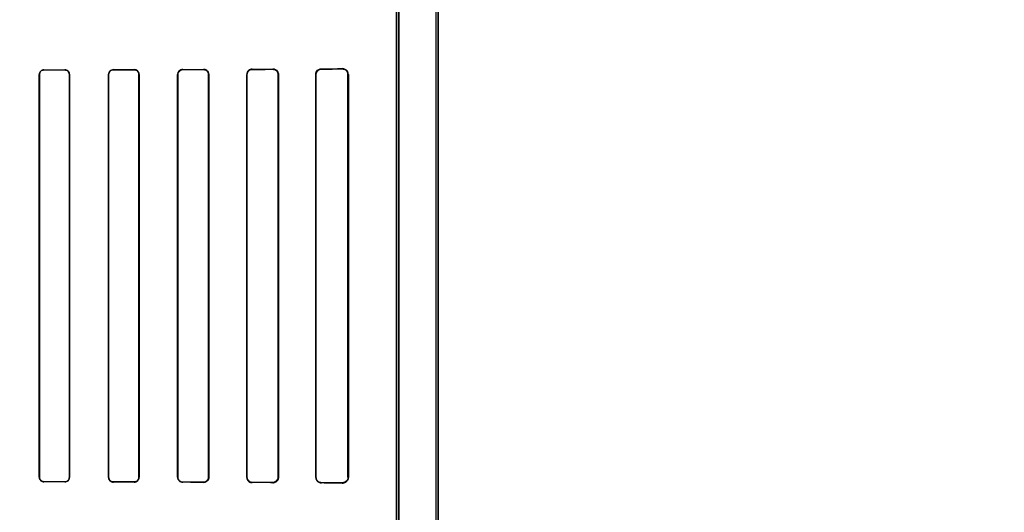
# Model space of a CAD drawing. Header units: millimetres. Extents: x 0 to 297, y 0 to 210.
# Tile 358 of 438: x 242.56 to 242.986, y 157.672 to 157.885. Entities that reach past the tile are written whole.
import ezdxf

# ---------------------------------------------------------------- set-up
doc = ezdxf.new("R2010")
doc.units = ezdxf.units.MM
doc.header["$LTSCALE"] = 16.335
doc.layers.get('0').update_dxf_attribs({"linetype": 'CONTINUOUS'})
for name, color, linetype in [('AXES_REF', 7, 'CONTINUOUS'), ('INTFCLR_1', 7, 'CONTINUOUS'), ('INTFCLR_72935', 7, 'CONTINUOUS')]:
    doc.layers.add(name, color=color, linetype=linetype)

msp = doc.modelspace()

# ---------------------------------------------------------------- linework, layer by layer
at = {"color": 7, "linetype": 'Continuous'}
for radius in [5.8175, 5.817, 5.77975]:
    msp.add_circle((241.49791, 154.83398), radius, dxfattribs=at)
msp.add_arc((241.49791, 154.83398), 5.76, 278.277129, 261.722871, dxfattribs=at)
at = {"layer": 'AXES_REF', "color": 9, "linetype": 'Continuous'}
msp.add_circle((241.49791, 154.83398), 3.55715, dxfattribs=at)
at = {"layer": 'AXES_REF', "color": 7, "linetype": 'Continuous'}
msp.add_arc((241.49791, 154.83398), 5.892, 113.082666, 66.917334, dxfattribs=at)
at = {"layer": 'AXES_REF', "color": 9, "linetype": 'Continuous'}
msp.add_arc((241.49791, 154.83398), 5.30671, 94.41181, 85.58819, dxfattribs=at)
at = {"layer": 'INTFCLR_1', "color": 6, "linetype": 'Continuous'}
for p, q in [((242.73995, 158.53598), (242.73995, 156.93397)), ((242.74101, 158.53597), (242.74101, 156.93397)), ((242.72301, 157.97652), (242.72301, 157.25342)), ((242.72407, 157.25342), (242.72407, 157.97652)), ((242.56852, 157.86097), (242.56852, 157.68697)), ((242.56859, 157.86097), (242.56859, 157.68697)), ((242.58159, 157.68697), (242.58159, 157.86097)), ((242.58167, 157.68697), (242.58167, 157.86097)), ((242.59845, 157.86097), (242.59845, 157.68697)), ((242.59853, 157.86097), (242.59853, 157.68697)), ((242.61166, 157.68697), (242.61166, 157.86097)), ((242.61174, 157.68697), (242.61174, 157.86097)), ((242.62836, 157.86097), (242.62836, 157.68697)), ((242.62845, 157.86097), (242.62845, 157.68697)), ((242.64175, 157.68697), (242.64175, 157.86097)), ((242.64184, 157.68697), (242.64184, 157.86097)), ((242.65824, 157.86097), (242.65824, 157.68697)), ((242.65834, 157.86097), (242.65834, 157.68697)), ((242.67187, 157.68697), (242.67187, 157.86097)), ((242.67198, 157.68697), (242.67198, 157.86097)), ((242.68808, 157.86097), (242.68808, 157.68697)), ((242.6882, 157.86097), (242.6882, 157.68697)), ((242.70203, 157.68697), (242.70203, 157.86097)), ((242.70219, 157.68697), (242.70219, 157.86097))]:
    msp.add_line(p, q, dxfattribs=at)
at = {"layer": 'INTFCLR_1', "color": 9, "linetype": 'Continuous'}
for p, q in [((242.57058, 157.86296), (242.57058, 157.86303)), ((242.57958, 157.86305), (242.57958, 157.86298)), ((242.60058, 157.86303), (242.60058, 157.8631)), ((242.60958, 157.86313), (242.60958, 157.86305)), ((242.63058, 157.86311), (242.63058, 157.86319)), ((242.63958, 157.86323), (242.63958, 157.86314)), ((242.66058, 157.86321), (242.66058, 157.86332)), ((242.66958, 157.86336), (242.66958, 157.86325)), ((242.69058, 157.86336), (242.69058, 157.86349)), ((242.69958, 157.86356), (242.69958, 157.86341)), ((242.56852, 157.86097), (242.56859, 157.86097)), ((242.58159, 157.86097), (242.58167, 157.86097)), ((242.59845, 157.86097), (242.59853, 157.86097)), ((242.61166, 157.86097), (242.61174, 157.86097)), ((242.62836, 157.86097), (242.62845, 157.86097)), ((242.64175, 157.86097), (242.64184, 157.86097)), ((242.65824, 157.86097), (242.65834, 157.86097)), ((242.67187, 157.86097), (242.67198, 157.86097)), ((242.68808, 157.86097), (242.6882, 157.86097)), ((242.70203, 157.86097), (242.70219, 157.86097)), ((242.56859, 157.68697), (242.56852, 157.68697)), ((242.57058, 157.68491), (242.57058, 157.68498)), ((242.57958, 157.68496), (242.57958, 157.68489)), ((242.58167, 157.68697), (242.58159, 157.68697)), ((242.59853, 157.68697), (242.59845, 157.68697)), ((242.60058, 157.68484), (242.60058, 157.68491)), ((242.60958, 157.68489), (242.60958, 157.68481)), ((242.61174, 157.68697), (242.61166, 157.68697)), ((242.62845, 157.68697), (242.62836, 157.68697)), ((242.63058, 157.68474), (242.63058, 157.68483)), ((242.63958, 157.6848), (242.63958, 157.68471)), ((242.64184, 157.68697), (242.64175, 157.68697)), ((242.65834, 157.68697), (242.65824, 157.68697)), ((242.66058, 157.68462), (242.66058, 157.68472)), ((242.66958, 157.68469), (242.66958, 157.68458)), ((242.67198, 157.68697), (242.67187, 157.68697)), ((242.6882, 157.68697), (242.68808, 157.68697)), ((242.69058, 157.68445), (242.69058, 157.68458)), ((242.69958, 157.68453), (242.69958, 157.68438)), ((242.70219, 157.68697), (242.70203, 157.68697))]:
    msp.add_line(p, q, dxfattribs=at)
at = {"layer": 'INTFCLR_1', "color": 7, "linetype": 'Continuous'}
for points in [[(242.67031, 157.86314), (242.67023, 157.86316), (242.67016, 157.86318), (242.67008, 157.8632), (242.67, 157.86322), (242.66992, 157.86323), (242.66984, 157.86324), (242.66975, 157.86325), (242.66967, 157.86325), (242.66958, 157.86325)], [(242.64033, 157.68484), (242.64025, 157.68481), (242.64017, 157.68479), (242.64009, 157.68477), (242.64001, 157.68475), (242.63993, 157.68474), (242.63984, 157.68473), (242.63975, 157.68472), (242.63967, 157.68471), (242.63958, 157.68471)], [(242.66958, 157.68469), (242.66966, 157.68469), (242.66974, 157.68469), (242.66983, 157.6847), (242.66991, 157.68471), (242.66999, 157.68472), (242.67008, 157.68474), (242.67016, 157.68476), (242.67024, 157.68478), (242.67031, 157.6848)]]:
    msp.add_lwpolyline(points, dxfattribs=at)
at = {"layer": 'INTFCLR_1', "color": 6, "linetype": 'Continuous'}
for centre, major_axis, start_param, end_param in [((242.41008, 157.86397), (0.31293, 0), -1.032246, -0.998394), ((242.41008, 157.86397), (0.33093, 0), -1.064439, -1.033062), ((242.41008, 157.86397), (0.31293, 0), -0.9163, -0.879521), ((242.41008, 157.86397), (0.33093, 0), -0.9574, -0.923735), ((242.41008, 157.86397), (0.31293, 0), -0.788898, -0.747504), ((242.41008, 157.86397), (0.33093, 0), -0.841558, -0.804464), ((242.41008, 157.86397), (0.31293, 0), -0.642675, -0.593022), ((242.41008, 157.86397), (0.33093, 0), -0.712156, -0.66947), ((242.41008, 157.86397), (0.31293, 0), -0.4593, -0.389436), ((242.41008, 157.86397), (0.33093, 0), -0.559335, -0.505765), ((242.41008, 157.68397), (0.33093, 0), 1.033062, 1.064439), ((242.41008, 157.68397), (0.31293, 0), 0.998394, 1.032246), ((242.41008, 157.68397), (0.33093, 0), 0.923735, 0.9574), ((242.41008, 157.68397), (0.31293, 0), 0.879521, 0.9163), ((242.41008, 157.68397), (0.33093, 0), 0.804464, 0.841558), ((242.41008, 157.68397), (0.31293, 0), 0.747504, 0.788898), ((242.41008, 157.68397), (0.33093, 0), 0.66947, 0.712156), ((242.41008, 157.68397), (0.31293, 0), 0.593022, 0.642675), ((242.41008, 157.68397), (0.33093, 0), 0.505765, 0.559335), ((242.41008, 157.68397), (0.31293, 0), 0.389436, 0.4593)]:
    msp.add_ellipse(centre, major_axis=major_axis, ratio=0.003491, start_param=start_param, end_param=end_param, dxfattribs=at)
for points, knots in [([(242.57058, 157.86303), (242.57008, 157.86303), (242.56899, 157.86262), (242.56852, 157.86152), (242.56852, 157.86097)], [0, 0, 0, 0, 0.473342, 1, 1, 1, 1]), ([(242.57058, 157.86296), (242.57005, 157.86296), (242.56899, 157.8625), (242.56859, 157.86145), (242.56859, 157.86097)], [0, 0, 0, 0, 0.523665, 1, 1, 1, 1]), ([(242.58167, 157.86097), (242.58167, 157.86152), (242.58119, 157.86264), (242.58009, 157.86305), (242.57958, 157.86305)], [0, 0, 0, 0, 0.521857, 1, 1, 1, 1]), ([(242.58159, 157.86097), (242.58159, 157.86151), (242.58113, 157.86258), (242.58006, 157.86298), (242.57958, 157.86298)], [0, 0, 0, 0, 0.525899, 1, 1, 1, 1]), ([(242.60058, 157.8631), (242.60005, 157.8631), (242.59892, 157.86266), (242.59845, 157.86153), (242.59845, 157.86097)], [0, 0, 0, 0, 0.486438, 1, 1, 1, 1]), ([(242.60058, 157.86303), (242.60007, 157.86302), (242.59899, 157.86261), (242.59853, 157.86151), (242.59853, 157.86097)], [0, 0, 0, 0, 0.481492, 1, 1, 1, 1]), ([(242.61174, 157.86097), (242.61174, 157.86142), (242.6114, 157.86254), (242.61023, 157.86313), (242.60958, 157.86313)], [0, 0, 0, 0, 0.405293, 1, 1, 1, 1]), ([(242.61166, 157.86097), (242.61166, 157.86151), (242.6112, 157.86262), (242.6101, 157.86305), (242.60958, 157.86305)], [0, 0, 0, 0, 0.512318, 1, 1, 1, 1]), ([(242.63058, 157.86319), (242.63, 157.86319), (242.62882, 157.86271), (242.62836, 157.86153), (242.62836, 157.86097)], [0, 0, 0, 0, 0.507763, 1, 1, 1, 1]), ([(242.63058, 157.86311), (242.63007, 157.86311), (242.62894, 157.86269), (242.62845, 157.86155), (242.62845, 157.86097)], [0, 0, 0, 0, 0.468166, 1, 1, 1, 1]), ([(242.64184, 157.86097), (242.64184, 157.86146), (242.64146, 157.86265), (242.64024, 157.86323), (242.63958, 157.86323)], [0, 0, 0, 0, 0.427007, 1, 1, 1, 1]), ([(242.64175, 157.86097), (242.64175, 157.86152), (242.6413, 157.86267), (242.64014, 157.86314), (242.63958, 157.86314)], [0, 0, 0, 0, 0.493347, 1, 1, 1, 1]), ([(242.66058, 157.86332), (242.66007, 157.86331), (242.65885, 157.86291), (242.65824, 157.86165), (242.65824, 157.86097)], [0, 0, 0, 0, 0.425931, 1, 1, 1, 1]), ([(242.66058, 157.86321), (242.66011, 157.86321), (242.65894, 157.86285), (242.65834, 157.86164), (242.65834, 157.86097)], [0, 0, 0, 0, 0.411238, 1, 1, 1, 1]), ([(242.67198, 157.86097), (242.67198, 157.86144), (242.67162, 157.86269), (242.67032, 157.86336), (242.66958, 157.86336)], [0, 0, 0, 0, 0.389879, 1, 1, 1, 1]), ([(242.68808, 157.86097), (242.68808, 157.86146), (242.68845, 157.86276), (242.6898, 157.86348), (242.69058, 157.86349)], [0, 0, 0, 0, 0.386723, 1, 1, 1, 1]), ([(242.69058, 157.86336), (242.69011, 157.86335), (242.68888, 157.863), (242.6882, 157.86171), (242.6882, 157.86097)], [0, 0, 0, 0, 0.38412, 1, 1, 1, 1]), ([(242.70219, 157.86097), (242.70219, 157.86146), (242.70182, 157.86281), (242.70041, 157.86356), (242.69958, 157.86356)], [0, 0, 0, 0, 0.371921, 1, 1, 1, 1]), ([(242.70203, 157.86097), (242.70203, 157.86142), (242.7017, 157.86269), (242.70037, 157.86342), (242.69958, 157.86341)], [0, 0, 0, 0, 0.365139, 1, 1, 1, 1]), ([(242.56852, 157.68697), (242.56852, 157.68642), (242.56899, 157.68532), (242.57008, 157.68491), (242.57058, 157.68491)], [0, 0, 0, 0, 0.527315, 1, 1, 1, 1]), ([(242.56859, 157.68697), (242.56859, 157.68643), (242.56905, 157.68537), (242.5701, 157.68498), (242.57058, 157.68498)], [0, 0, 0, 0, 0.53053, 1, 1, 1, 1]), ([(242.57958, 157.68496), (242.58006, 157.68496), (242.58113, 157.68536), (242.58159, 157.68643), (242.58159, 157.68697)], [0, 0, 0, 0, 0.47417, 1, 1, 1, 1]), ([(242.57958, 157.68489), (242.58009, 157.68489), (242.58119, 157.6853), (242.58167, 157.68641), (242.58167, 157.68697)], [0, 0, 0, 0, 0.477914, 1, 1, 1, 1]), ([(242.59845, 157.68697), (242.59845, 157.68652), (242.5988, 157.68541), (242.59994, 157.68484), (242.60058, 157.68484)], [0, 0, 0, 0, 0.412853, 1, 1, 1, 1]), ([(242.59853, 157.68697), (242.59853, 157.68643), (242.59899, 157.68533), (242.60007, 157.68492), (242.60058, 157.68491)], [0, 0, 0, 0, 0.518695, 1, 1, 1, 1]), ([(242.60958, 157.68489), (242.6101, 157.68489), (242.6112, 157.68532), (242.61166, 157.68642), (242.61166, 157.68697)], [0, 0, 0, 0, 0.486809, 1, 1, 1, 1]), ([(242.60958, 157.68481), (242.61012, 157.68481), (242.61127, 157.68526), (242.61174, 157.68641), (242.61174, 157.68697)], [0, 0, 0, 0, 0.492785, 1, 1, 1, 1]), ([(242.62836, 157.68697), (242.62836, 157.68641), (242.62883, 157.68523), (242.63001, 157.68475), (242.63058, 157.68474)], [0, 0, 0, 0, 0.493956, 1, 1, 1, 1]), ([(242.62845, 157.68697), (242.62845, 157.68642), (242.6289, 157.68529), (242.63004, 157.68483), (242.63058, 157.68483)], [0, 0, 0, 0, 0.502704, 1, 1, 1, 1]), ([(242.63958, 157.6848), (242.64014, 157.6848), (242.6413, 157.68527), (242.64175, 157.68642), (242.64175, 157.68697)], [0, 0, 0, 0, 0.507362, 1, 1, 1, 1]), ([(242.65824, 157.68697), (242.65824, 157.68648), (242.65862, 157.68526), (242.65988, 157.68463), (242.66058, 157.68462)], [0, 0, 0, 0, 0.408903, 1, 1, 1, 1]), ([(242.65834, 157.68697), (242.65834, 157.68649), (242.65872, 157.68531), (242.65992, 157.68473), (242.66058, 157.68472)], [0, 0, 0, 0, 0.42371, 1, 1, 1, 1]), ([(242.66958, 157.68458), (242.67004, 157.68458), (242.67129, 157.68492), (242.67198, 157.68622), (242.67198, 157.68697)], [0, 0, 0, 0, 0.380109, 1, 1, 1, 1]), ([(242.68808, 157.68697), (242.68808, 157.68648), (242.68845, 157.68518), (242.6898, 157.68446), (242.69058, 157.68445)], [0, 0, 0, 0, 0.386747, 1, 1, 1, 1]), ([(242.6882, 157.68697), (242.6882, 157.6865), (242.68856, 157.68526), (242.68984, 157.68459), (242.69058, 157.68458)], [0, 0, 0, 0, 0.387786, 1, 1, 1, 1]), ([(242.69958, 157.68438), (242.70008, 157.68438), (242.70144, 157.68475), (242.70219, 157.68616), (242.70219, 157.68697)], [0, 0, 0, 0, 0.383559, 1, 1, 1, 1]), ([(242.70203, 157.68697), (242.70203, 157.68652), (242.7017, 157.68525), (242.70037, 157.68452), (242.69958, 157.68453)], [0, 0, 0, 0, 0.364979, 1, 1, 1, 1])]:
    msp.add_open_spline(points, degree=3, knots=knots, dxfattribs=at)
at = {"layer": 'INTFCLR_1', "color": 7, "linetype": 'Continuous'}
for points, knots in [([(242.67187, 157.86097), (242.67187, 157.86148), (242.67147, 157.86269), (242.67024, 157.86324), (242.66958, 157.86325)], [0, 0, 0, 0, 0.4352, 1, 1, 1, 1]), ([(242.63958, 157.68471), (242.64004, 157.68472), (242.64122, 157.68506), (242.64185, 157.68628), (242.64184, 157.68697)], [0, 0, 0, 0, 0.401574, 1, 1, 1, 1]), ([(242.66958, 157.68469), (242.67013, 157.68469), (242.67134, 157.68512), (242.67188, 157.68635), (242.67187, 157.68697)], [0, 0, 0, 0, 0.470754, 1, 1, 1, 1])]:
    msp.add_open_spline(points, degree=3, knots=knots, dxfattribs=at)
for points in [[(242.67187, 157.86097), (242.67187, 157.8615), (242.67182, 157.86229), (242.67133, 157.86245)], [(242.64184, 157.68697), (242.64184, 157.68645), (242.6418, 157.68568), (242.64131, 157.68552)], [(242.67031, 157.6848), (242.6708, 157.68497), (242.67153, 157.68525), (242.67153, 157.68577)]]:
    msp.add_open_spline(points, degree=3, dxfattribs=at)
at = {"layer": 'INTFCLR_72935', "color": 6, "linetype": 'Continuous'}
for p, q in [((242.73995, 158.53599), (242.73995, 156.93397)), ((242.74101, 156.93397), (242.74101, 158.53597)), ((242.72301, 157.25166), (242.72301, 157.97828)), ((242.72407, 157.97936), (242.72407, 157.25058)), ((242.56852, 157.68697), (242.56852, 157.86097)), ((242.56859, 157.68697), (242.56859, 157.86097)), ((242.58159, 157.86097), (242.58159, 157.68697)), ((242.58167, 157.86097), (242.58167, 157.68697)), ((242.59845, 157.68697), (242.59845, 157.86097)), ((242.59853, 157.68697), (242.59853, 157.86097)), ((242.61166, 157.86097), (242.61166, 157.68697)), ((242.61174, 157.86097), (242.61174, 157.68697)), ((242.62836, 157.68697), (242.62836, 157.86097)), ((242.62845, 157.68697), (242.62845, 157.86097)), ((242.64175, 157.86097), (242.64175, 157.68697)), ((242.64184, 157.86097), (242.64184, 157.68697)), ((242.65824, 157.68697), (242.65824, 157.86097)), ((242.65834, 157.68697), (242.65834, 157.86097)), ((242.67187, 157.86097), (242.67187, 157.68697)), ((242.67198, 157.86097), (242.67198, 157.68697)), ((242.68808, 157.68697), (242.68808, 157.86097)), ((242.6882, 157.68697), (242.6882, 157.86097)), ((242.70203, 157.86097), (242.70203, 157.68697)), ((242.70219, 157.86097), (242.70219, 157.68697))]:
    msp.add_line(p, q, dxfattribs=at)
at = {"layer": 'INTFCLR_72935', "color": 9, "linetype": 'Continuous'}
for p, q in [((242.57058, 157.86303), (242.57058, 157.86296)), ((242.57958, 157.86298), (242.57958, 157.86305)), ((242.60058, 157.8631), (242.60058, 157.86303)), ((242.60958, 157.86305), (242.60958, 157.86313)), ((242.63058, 157.86319), (242.63058, 157.86311)), ((242.63958, 157.86314), (242.63958, 157.86323)), ((242.66058, 157.86332), (242.66058, 157.86321)), ((242.66958, 157.86325), (242.66958, 157.86336)), ((242.69058, 157.86349), (242.69058, 157.86336)), ((242.69958, 157.86341), (242.69958, 157.86356)), ((242.56859, 157.86097), (242.56852, 157.86097)), ((242.58167, 157.86097), (242.58159, 157.86097)), ((242.59853, 157.86097), (242.59845, 157.86097)), ((242.61174, 157.86097), (242.61166, 157.86097)), ((242.62845, 157.86097), (242.62836, 157.86097)), ((242.64184, 157.86097), (242.64175, 157.86097)), ((242.65834, 157.86097), (242.65824, 157.86097)), ((242.67198, 157.86097), (242.67187, 157.86097)), ((242.6882, 157.86097), (242.68808, 157.86097)), ((242.70219, 157.86097), (242.70203, 157.86097)), ((242.56852, 157.68697), (242.56859, 157.68697)), ((242.57058, 157.68498), (242.57058, 157.68491)), ((242.57958, 157.68489), (242.57958, 157.68496)), ((242.58159, 157.68697), (242.58167, 157.68697)), ((242.59845, 157.68697), (242.59853, 157.68697)), ((242.60058, 157.68491), (242.60058, 157.68484)), ((242.60958, 157.68481), (242.60958, 157.68489)), ((242.61166, 157.68697), (242.61174, 157.68697)), ((242.62836, 157.68697), (242.62845, 157.68697)), ((242.63058, 157.68483), (242.63058, 157.68474)), ((242.63958, 157.68471), (242.63958, 157.6848)), ((242.64175, 157.68697), (242.64184, 157.68697)), ((242.65824, 157.68697), (242.65834, 157.68697)), ((242.66058, 157.68472), (242.66058, 157.68462)), ((242.66958, 157.68458), (242.66958, 157.68469)), ((242.67187, 157.68697), (242.67198, 157.68697)), ((242.68808, 157.68697), (242.6882, 157.68697)), ((242.69058, 157.68458), (242.69058, 157.68445)), ((242.69958, 157.68438), (242.69958, 157.68453)), ((242.70203, 157.68697), (242.70219, 157.68697))]:
    msp.add_line(p, q, dxfattribs=at)
at = {"layer": 'INTFCLR_72935', "color": 7, "linetype": 'Continuous'}
for p, q in [((242.69958, 157.86341), (242.70031, 157.8633)), ((242.70031, 157.68464), (242.69958, 157.68453))]:
    msp.add_line(p, q, dxfattribs=at)
for points in [[(242.64033, 157.8631), (242.64025, 157.86313), (242.64017, 157.86315), (242.64009, 157.86317), (242.64001, 157.86319), (242.63993, 157.8632), (242.63984, 157.86321), (242.63975, 157.86322), (242.63967, 157.86323), (242.63958, 157.86323)], [(242.67032, 157.86324), (242.67025, 157.86327), (242.67017, 157.86329), (242.6701, 157.86331), (242.67002, 157.86332), (242.66993, 157.86333), (242.66985, 157.86335), (242.66976, 157.86335), (242.66967, 157.86336), (242.66958, 157.86336)], [(242.66958, 157.86325), (242.66966, 157.86325), (242.66974, 157.86325), (242.66983, 157.86324), (242.66991, 157.86323), (242.66999, 157.86322), (242.67008, 157.8632), (242.67016, 157.86318), (242.67024, 157.86316), (242.67031, 157.86314)], [(242.67031, 157.6848), (242.67023, 157.68478), (242.67016, 157.68476), (242.67008, 157.68474), (242.67, 157.68472), (242.66992, 157.68471), (242.66984, 157.6847), (242.66975, 157.68469), (242.66967, 157.68469), (242.66958, 157.68469)], [(242.66958, 157.68458), (242.66967, 157.68458), (242.66976, 157.68459), (242.66985, 157.68459), (242.66993, 157.6846), (242.67002, 157.68462), (242.67009, 157.68463), (242.67017, 157.68465), (242.67025, 157.68467), (242.67032, 157.68469)]]:
    msp.add_lwpolyline(points, dxfattribs=at)
at = {"layer": 'INTFCLR_72935', "color": 6, "linetype": 'Continuous'}
for centre, major_axis, start_param, end_param in [((242.41008, 157.86397), (0.31293, 0), -1.032246, -0.998394), ((242.41008, 157.86397), (0.33093, 0), -1.064439, -1.033062), ((242.41008, 157.86397), (0.31293, 0), -0.9163, -0.879521), ((242.41008, 157.86397), (0.33093, 0), -0.9574, -0.923735), ((242.41008, 157.86397), (0.31293, 0), -0.788898, -0.747504), ((242.41008, 157.86397), (0.33093, 0), -0.841558, -0.804464), ((242.41008, 157.86397), (0.31293, 0), -0.642675, -0.593022), ((242.41008, 157.86397), (0.33093, 0), -0.712156, -0.66947), ((242.41008, 157.86397), (0.31293, 0), -0.4593, -0.389436), ((242.41008, 157.86397), (0.33093, 0), -0.559335, -0.505765), ((242.41008, 157.68397), (0.33093, 0), 1.033062, 1.064439), ((242.41008, 157.68397), (0.31293, 0), 0.998394, 1.032246), ((242.41008, 157.68397), (0.33093, 0), 0.923735, 0.9574), ((242.41008, 157.68397), (0.31293, 0), 0.879521, 0.9163), ((242.41008, 157.68397), (0.33093, 0), 0.804464, 0.841558), ((242.41008, 157.68397), (0.31293, 0), 0.747504, 0.788898), ((242.41008, 157.68397), (0.33093, 0), 0.66947, 0.712156), ((242.41008, 157.68397), (0.31293, 0), 0.593022, 0.642675), ((242.41008, 157.68397), (0.33093, 0), 0.505765, 0.559335), ((242.41008, 157.68397), (0.31293, 0), 0.389436, 0.4593)]:
    msp.add_ellipse(centre, major_axis=major_axis, ratio=0.003491, start_param=start_param, end_param=end_param, dxfattribs=at)
for points, knots in [([(242.57058, 157.86303), (242.57007, 157.86303), (242.56898, 157.86261), (242.56852, 157.86152), (242.56852, 157.86097)], [0, 0, 0, 0, 0.479796, 1, 1, 1, 1]), ([(242.56859, 157.86097), (242.56859, 157.86151), (242.56906, 157.86257), (242.57011, 157.86296), (242.57058, 157.86296)], [0, 0, 0, 0, 0.535113, 1, 1, 1, 1]), ([(242.58167, 157.86097), (242.58167, 157.86153), (242.58118, 157.86264), (242.58008, 157.86305), (242.57958, 157.86305)], [0, 0, 0, 0, 0.528383, 1, 1, 1, 1]), ([(242.57958, 157.86298), (242.58006, 157.86298), (242.58113, 157.86258), (242.58159, 157.86151), (242.58159, 157.86097)], [0, 0, 0, 0, 0.47417, 1, 1, 1, 1]), ([(242.60058, 157.8631), (242.60004, 157.8631), (242.59891, 157.86265), (242.59845, 157.86152), (242.59845, 157.86097)], [0, 0, 0, 0, 0.493578, 1, 1, 1, 1]), ([(242.59853, 157.86097), (242.59853, 157.86152), (242.59899, 157.86261), (242.60008, 157.86302), (242.60058, 157.86303)], [0, 0, 0, 0, 0.522602, 1, 1, 1, 1]), ([(242.61174, 157.86097), (242.61174, 157.86153), (242.61127, 157.86268), (242.61012, 157.86313), (242.60958, 157.86313)], [0, 0, 0, 0, 0.510846, 1, 1, 1, 1]), ([(242.60958, 157.86305), (242.6101, 157.86305), (242.61121, 157.86261), (242.61166, 157.86151), (242.61166, 157.86097)], [0, 0, 0, 0, 0.494361, 1, 1, 1, 1]), ([(242.63058, 157.86319), (242.63013, 157.86319), (242.62897, 157.86284), (242.62836, 157.86165), (242.62836, 157.86097)], [0, 0, 0, 0, 0.400719, 1, 1, 1, 1]), ([(242.62845, 157.86097), (242.62845, 157.86152), (242.62891, 157.86266), (242.63004, 157.86311), (242.63058, 157.86311)], [0, 0, 0, 0, 0.505329, 1, 1, 1, 1]), ([(242.63958, 157.86314), (242.64015, 157.86314), (242.6413, 157.86266), (242.64175, 157.86151), (242.64175, 157.86097)], [0, 0, 0, 0, 0.511057, 1, 1, 1, 1]), ([(242.66058, 157.86332), (242.66002, 157.86331), (242.65878, 157.86285), (242.65824, 157.8616), (242.65824, 157.86097)], [0, 0, 0, 0, 0.472258, 1, 1, 1, 1]), ([(242.65834, 157.86097), (242.65834, 157.86145), (242.65872, 157.86263), (242.65992, 157.86321), (242.66058, 157.86321)], [0, 0, 0, 0, 0.42371, 1, 1, 1, 1]), ([(242.68808, 157.86097), (242.68808, 157.86146), (242.68845, 157.86276), (242.6898, 157.86348), (242.69058, 157.86349)], [0, 0, 0, 0, 0.386748, 1, 1, 1, 1]), ([(242.6882, 157.86097), (242.6882, 157.86145), (242.68857, 157.86268), (242.68985, 157.86335), (242.69058, 157.86336)], [0, 0, 0, 0, 0.393321, 1, 1, 1, 1]), ([(242.70219, 157.86097), (242.70219, 157.86146), (242.70182, 157.86281), (242.70041, 157.86356), (242.69958, 157.86356)], [0, 0, 0, 0, 0.372723, 1, 1, 1, 1]), ([(242.56852, 157.68697), (242.56852, 157.68641), (242.569, 157.68531), (242.57009, 157.68491), (242.57058, 157.68491)], [0, 0, 0, 0, 0.531503, 1, 1, 1, 1]), ([(242.57058, 157.68498), (242.57004, 157.68498), (242.56898, 157.68544), (242.56859, 157.68649), (242.56859, 157.68697)], [0, 0, 0, 0, 0.529302, 1, 1, 1, 1]), ([(242.58159, 157.68697), (242.58159, 157.68642), (242.58112, 157.68535), (242.58006, 157.68496), (242.57958, 157.68496)], [0, 0, 0, 0, 0.532615, 1, 1, 1, 1]), ([(242.57958, 157.68489), (242.5801, 157.68489), (242.5812, 157.68531), (242.58167, 157.68642), (242.58167, 157.68697)], [0, 0, 0, 0, 0.486225, 1, 1, 1, 1]), ([(242.59845, 157.68697), (242.59845, 157.68641), (242.59893, 157.68527), (242.60005, 157.68484), (242.60058, 157.68484)], [0, 0, 0, 0, 0.516983, 1, 1, 1, 1]), ([(242.60058, 157.68491), (242.60007, 157.68492), (242.59898, 157.68534), (242.59853, 157.68643), (242.59853, 157.68697)], [0, 0, 0, 0, 0.488803, 1, 1, 1, 1]), ([(242.61166, 157.68697), (242.61166, 157.68642), (242.6112, 157.68531), (242.61009, 157.68489), (242.60958, 157.68489)], [0, 0, 0, 0, 0.51765, 1, 1, 1, 1]), ([(242.60958, 157.68481), (242.61013, 157.68481), (242.61128, 157.68527), (242.61174, 157.68642), (242.61174, 157.68697)], [0, 0, 0, 0, 0.499305, 1, 1, 1, 1]), ([(242.62836, 157.68697), (242.62836, 157.68641), (242.62883, 157.68523), (242.63001, 157.68475), (242.63058, 157.68474)], [0, 0, 0, 0, 0.495699, 1, 1, 1, 1]), ([(242.63058, 157.68483), (242.63003, 157.68483), (242.6289, 157.6853), (242.62845, 157.68643), (242.62845, 157.68697)], [0, 0, 0, 0, 0.504204, 1, 1, 1, 1]), ([(242.64184, 157.68697), (242.64184, 157.68648), (242.64146, 157.68529), (242.64024, 157.68471), (242.63958, 157.68471)], [0, 0, 0, 0, 0.427007, 1, 1, 1, 1]), ([(242.64175, 157.68697), (242.64175, 157.68642), (242.64129, 157.68526), (242.64014, 157.6848), (242.63958, 157.6848)], [0, 0, 0, 0, 0.497304, 1, 1, 1, 1]), ([(242.65824, 157.68697), (242.65824, 157.68646), (242.65865, 157.68523), (242.6599, 157.68463), (242.66058, 157.68462)], [0, 0, 0, 0, 0.428557, 1, 1, 1, 1]), ([(242.66058, 157.68472), (242.66011, 157.68473), (242.65894, 157.68509), (242.65834, 157.6863), (242.65834, 157.68697)], [0, 0, 0, 0, 0.411212, 1, 1, 1, 1]), ([(242.68808, 157.68697), (242.68808, 157.68648), (242.68845, 157.68518), (242.6898, 157.68446), (242.69058, 157.68445)], [0, 0, 0, 0, 0.386723, 1, 1, 1, 1]), ([(242.69058, 157.68458), (242.69011, 157.68459), (242.68888, 157.68494), (242.6882, 157.68623), (242.6882, 157.68697)], [0, 0, 0, 0, 0.38412, 1, 1, 1, 1]), ([(242.70219, 157.68697), (242.70219, 157.68648), (242.70182, 157.68513), (242.70041, 157.68438), (242.69958, 157.68438)], [0, 0, 0, 0, 0.371921, 1, 1, 1, 1])]:
    msp.add_open_spline(points, degree=3, knots=knots, dxfattribs=at)
at = {"layer": 'INTFCLR_72935', "color": 7, "linetype": 'Continuous'}
for points, knots in [([(242.63958, 157.86323), (242.64004, 157.86322), (242.64122, 157.86288), (242.64185, 157.86166), (242.64184, 157.86097)], [0, 0, 0, 0, 0.401573, 1, 1, 1, 1]), ([(242.66958, 157.86336), (242.6701, 157.86335), (242.67136, 157.86296), (242.67198, 157.86166), (242.67198, 157.86097)], [0, 0, 0, 0, 0.430714, 1, 1, 1, 1]), ([(242.66958, 157.86325), (242.67013, 157.86325), (242.67134, 157.86282), (242.67188, 157.86159), (242.67187, 157.86097)], [0, 0, 0, 0, 0.470755, 1, 1, 1, 1]), ([(242.69958, 157.86341), (242.70007, 157.86341), (242.70135, 157.86305), (242.70204, 157.86172), (242.70203, 157.86097)], [0, 0, 0, 0, 0.39538, 1, 1, 1, 1]), ([(242.70031, 157.8633), (242.70075, 157.86317), (242.70165, 157.86259), (242.70203, 157.86153), (242.70203, 157.86097)], [0, 0, 0, 0, 0.445546, 1, 1, 1, 1]), ([(242.67187, 157.68697), (242.67187, 157.68646), (242.67147, 157.68525), (242.67024, 157.6847), (242.66958, 157.68469)], [0, 0, 0, 0, 0.4352, 1, 1, 1, 1]), ([(242.67198, 157.68697), (242.67198, 157.68649), (242.67161, 157.68524), (242.67032, 157.68459), (242.66958, 157.68458)], [0, 0, 0, 0, 0.39445, 1, 1, 1, 1]), ([(242.70203, 157.68697), (242.70203, 157.68646), (242.70164, 157.68518), (242.70032, 157.68453), (242.69958, 157.68453)], [0, 0, 0, 0, 0.40533, 1, 1, 1, 1])]:
    msp.add_open_spline(points, degree=3, knots=knots, dxfattribs=at)
for points in [[(242.67031, 157.86314), (242.6708, 157.86297), (242.67153, 157.86269), (242.67153, 157.86217)], [(242.64184, 157.86097), (242.64184, 157.86149), (242.6418, 157.86226), (242.64131, 157.86242)], [(242.67187, 157.68697), (242.67187, 157.68644), (242.67182, 157.68565), (242.67133, 157.68549)]]:
    msp.add_open_spline(points, degree=3, dxfattribs=at)

doc.saveas('drawing.dxf')
